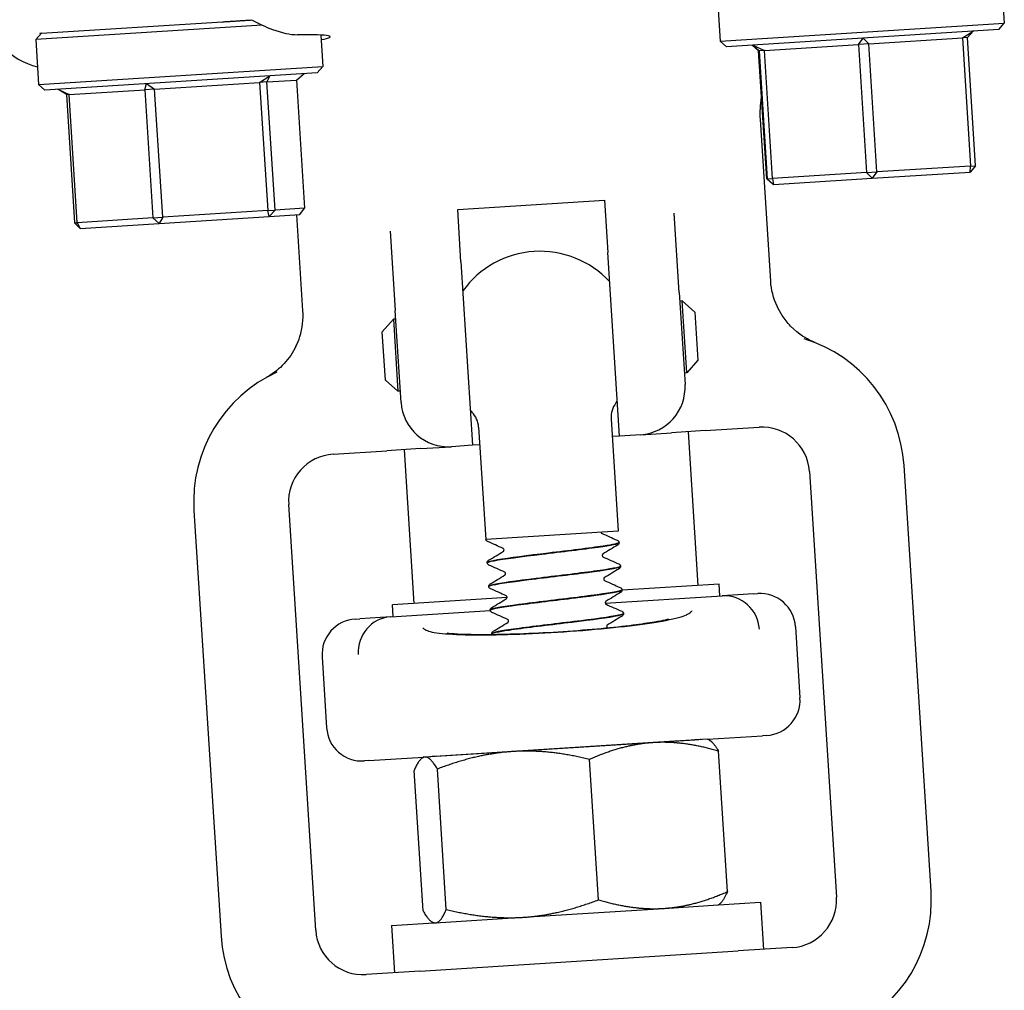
# Model space of a CAD drawing. Header units: inches. Extents: x 18 to 846, y -67 to 561.
# Tile 626 of 656: x 466.28 to 468.87, y 532.94 to 535.5. Entities that reach past the tile are written whole.
import ezdxf

# ---------------------------------------------------------------- set-up
doc = ezdxf.new("R2010")
doc.units = ezdxf.units.IN
doc.header["$LTSCALE"] = 24
doc.header["$MEASUREMENT"] = 0
doc.layers.add('Visible (ANSI)', color=7, linetype='Continuous', lineweight=30)

msp = doc.modelspace()

# ---------------------------------------------------------------- linework, layer by layer
at = {"layer": 'Visible (ANSI)'}
for p, q in [((468.86308, 535.60801), (468.87059, 535.4895)), ((468.11683, 535.52503), (468.1221, 535.44204)), ((466.91512, 535.4845), (466.31819, 535.44666)), ((466.33279, 535.46324), (466.80994, 535.49349)), ((468.1221, 535.44204), (468.87059, 535.4895)), ((468.85599, 535.47292), (468.87059, 535.4895)), ((466.33279, 535.46324), (466.31819, 535.44666)), ((466.33279, 535.46324), (466.3291, 535.463)), ((467.06894, 535.45859), (467.0742, 535.3756)), ((468.85599, 535.47292), (468.13868, 535.42744)), ((468.4864, 535.43383), (468.49904, 535.45029)), ((468.49904, 535.45029), (468.5134, 535.43554)), ((468.5134, 535.43554), (468.76011, 535.45118)), ((468.76011, 535.45118), (468.78823, 535.46862)), ((468.7735, 535.45203), (468.76011, 535.45118)), ((468.76011, 535.45118), (468.78155, 535.11311)), ((468.78823, 535.46862), (468.7735, 535.45203)), ((468.79493, 535.11396), (468.7735, 535.45203)), ((466.31819, 535.44666), (466.3257, 535.32814)), ((468.13868, 535.42744), (468.1221, 535.44204)), ((468.20644, 535.43173), (468.22315, 535.41714)), ((468.20815, 535.43184), (468.23823, 535.41809)), ((468.22461, 535.41723), (468.20815, 535.43184)), ((468.23823, 535.41809), (468.4864, 535.43383)), ((468.5134, 535.43554), (468.4864, 535.43383)), ((468.4864, 535.43383), (468.50783, 535.09576)), ((468.53484, 535.09747), (468.5134, 535.43554)), ((468.22315, 535.41714), (468.22461, 535.41723)), ((468.24458, 535.07907), (468.22315, 535.41714)), ((468.23823, 535.41809), (468.22461, 535.41723)), ((468.22461, 535.41723), (468.24604, 535.07916)), ((468.25967, 535.08002), (468.23823, 535.41809)), ((466.3257, 535.32814), (467.0742, 535.3756)), ((467.0596, 535.35902), (467.0742, 535.3756)), ((467.0596, 535.35902), (466.34229, 535.31354)), ((466.90811, 535.33376), (466.93481, 535.35111)), ((466.93481, 535.35111), (466.92745, 535.33498)), ((467.00481, 535.33989), (467.02549, 535.35686)), ((466.34229, 535.31354), (466.3257, 535.32814)), ((466.60523, 535.31455), (466.61026, 535.33053)), ((466.61026, 535.33053), (466.63123, 535.3162)), ((466.63123, 535.3162), (466.90811, 535.33376)), ((466.92745, 535.33498), (466.90811, 535.33376)), ((466.90811, 535.33376), (466.92955, 534.99569)), ((466.92745, 535.33498), (467.00481, 535.33989)), ((466.94888, 534.99691), (466.92745, 535.33498)), ((467.00481, 535.33989), (467.02624, 535.00182)), ((466.37639, 535.3157), (466.40572, 535.3019)), ((466.39905, 535.30148), (466.37639, 535.3157)), ((466.40572, 535.3019), (466.39905, 535.30148)), ((466.39905, 535.30148), (466.42049, 534.96341)), ((466.40572, 535.3019), (466.60523, 535.31455)), ((466.42715, 534.96383), (466.40572, 535.3019)), ((466.63123, 535.3162), (466.60523, 535.31455)), ((466.60523, 535.31455), (466.62667, 534.97648)), ((466.65267, 534.97813), (466.63123, 535.3162)), ((468.25487, 534.80985), (468.22783, 535.23621)), ((468.78155, 535.11311), (468.53484, 535.09747)), ((468.79493, 535.11396), (468.78036, 535.09738)), ((468.78036, 535.09738), (468.78155, 535.11311)), ((468.78155, 535.11311), (468.79493, 535.11396)), ((468.50783, 535.09576), (468.25967, 535.08002)), ((468.50783, 535.09576), (468.53484, 535.09747)), ((468.52227, 535.08102), (468.50783, 535.09576)), ((468.53484, 535.09747), (468.52227, 535.08102)), ((468.52227, 535.08102), (468.78036, 535.09738)), ((468.24604, 535.07916), (468.24458, 535.07907)), ((468.24458, 535.07907), (468.26113, 535.06446)), ((468.24604, 535.07916), (468.25967, 535.08002)), ((468.26266, 535.06456), (468.24604, 535.07916)), ((468.25967, 535.08002), (468.26266, 535.06456)), ((468.26113, 535.06446), (468.26266, 535.06456)), ((468.26266, 535.06456), (468.52227, 535.08102)), ((467.43002, 534.99855), (467.81675, 535.02307)), ((467.81675, 535.02307), (467.82549, 534.88521)), ((466.92955, 534.99569), (466.65267, 534.97813)), ((466.92955, 534.99569), (466.94888, 534.99691)), ((466.93307, 534.98025), (466.92955, 534.99569)), ((466.94888, 534.99691), (466.93307, 534.98025)), ((466.93307, 534.98025), (467.01401, 534.98539)), ((467.02624, 535.00182), (466.94888, 534.99691)), ((467.02234, 534.7317), (467.00629, 534.9849)), ((467.01401, 534.98539), (467.02624, 535.00182)), ((467.43876, 534.86069), (467.43002, 534.99855)), ((468.01381, 534.77945), (468.00054, 534.98868)), ((466.42049, 534.96341), (466.42715, 534.96383)), ((466.4347, 534.94865), (466.42049, 534.96341)), ((466.62667, 534.97648), (466.42715, 534.96383)), ((466.42715, 534.96383), (466.4347, 534.94865)), ((466.4347, 534.94865), (466.64342, 534.96189)), ((466.62667, 534.97648), (466.65267, 534.97813)), ((466.64342, 534.96189), (466.62667, 534.97648)), ((466.64342, 534.96189), (466.93307, 534.98025)), ((466.65267, 534.97813), (466.64342, 534.96189)), ((467.25204, 534.94122), (467.26531, 534.73199)), ((467.85617, 534.40126), (467.82549, 534.88521)), ((467.43876, 534.86069), (467.46945, 534.37674)), ((468.01381, 534.77945), (468.02915, 534.53747)), ((468.02147, 534.75743), (468.01523, 534.75703)), ((468.03349, 534.56781), (468.02147, 534.75743)), ((468.05463, 534.72822), (468.02147, 534.75743)), ((467.28065, 534.49002), (467.26531, 534.73199)), ((468.05463, 534.72822), (468.0627, 534.60097)), ((467.23128, 534.67601), (467.26049, 534.70918)), ((467.26673, 534.70957), (467.26049, 534.70918)), ((467.26049, 534.70918), (467.27252, 534.51956)), ((467.23935, 534.54877), (467.23128, 534.67601)), ((468.0627, 534.60097), (468.03349, 534.56781)), ((468.03349, 534.56781), (468.02725, 534.56741)), ((467.23935, 534.54877), (467.27252, 534.51956)), ((467.27875, 534.51996), (467.27252, 534.51956)), ((467.83449, 534.44687), (467.85328, 534.15057)), ((467.48519, 534.42473), (467.50398, 534.12842)), ((468.08255, 534.41561), (467.9938, 534.40998)), ((468.03706, 534.41272), (468.06277, 534.00729)), ((468.08255, 534.41561), (468.22418, 534.42459)), ((467.85617, 534.40126), (467.83746, 534.40007)), ((467.91231, 534.40481), (467.85617, 534.40126)), ((467.91231, 534.40481), (467.9938, 534.40998)), ((467.10144, 534.3534), (467.24307, 534.36238)), ((467.33183, 534.36801), (467.24307, 534.36238)), ((467.28856, 534.36527), (467.31427, 533.95983)), ((467.33183, 534.36801), (467.41331, 534.37318)), ((467.46945, 534.37674), (467.41331, 534.37318)), ((467.48816, 534.37792), (467.46945, 534.37674)), ((468.35684, 534.30775), (468.42803, 533.185)), ((468.67753, 533.20082), (468.60634, 534.32357)), ((466.7351, 534.20492), (466.80629, 533.08218)), ((467.05579, 533.098), (466.9846, 534.22074)), ((467.85328, 534.15057), (467.50398, 534.12842)), ((467.85517, 534.12069), (467.85521, 534.12007)), ((467.50786, 534.06732), (467.50789, 534.0667)), ((467.85913, 534.05825), (467.85917, 534.05763)), ((467.51181, 534.00488), (467.51185, 534.00426)), ((467.86309, 533.99581), (467.86313, 533.99519)), ((468.1189, 534.01085), (467.86312, 533.99463)), ((468.12088, 533.97966), (468.1189, 534.01085)), ((467.56003, 533.97541), (467.25813, 533.95627)), ((467.81898, 533.96052), (468.12674, 533.98003)), ((468.20929, 533.98527), (468.12674, 533.98003)), ((468.20929, 533.98527), (468.22068, 533.98599)), ((467.26011, 533.92508), (467.25813, 533.95627)), ((467.16031, 533.91876), (467.17171, 533.91948)), ((467.25425, 533.92471), (467.17171, 533.91948)), ((467.25425, 533.92471), (467.51589, 533.9413)), ((467.51577, 533.94245), (467.51581, 533.94183)), ((467.86705, 533.93338), (467.86709, 533.93276)), ((468.32018, 533.89836), (468.33204, 533.71123)), ((467.51973, 533.88001), (467.51977, 533.87939)), ((467.07268, 533.81926), (467.08454, 533.63214)), ((468.08847, 533.60185), (468.23301, 533.61102)), ((468.24441, 533.61174), (468.23301, 533.61102)), ((467.3733, 533.5569), (468.0551, 533.60013)), ((467.94532, 533.59278), (467.57484, 533.56929)), ((468.08847, 533.60185), (467.94532, 533.59278)), ((468.08847, 533.60185), (468.09242, 533.5999)), ((467.19543, 533.54523), (467.33998, 533.55439)), ((467.33998, 533.55439), (467.33631, 533.55196)), ((467.34374, 533.55463), (467.33998, 533.55439)), ((467.57484, 533.56929), (467.34374, 533.55463)), ((467.53955, 533.56744), (467.53957, 533.5672)), ((468.14088, 533.19986), (468.1174, 533.57013)), ((467.19543, 533.54523), (467.18404, 533.54451)), ((467.80096, 533.1783), (467.77748, 533.54857)), ((467.33877, 533.149), (467.31529, 533.51927)), ((467.39991, 533.15288), (467.37643, 533.52314)), ((468.11619, 533.16473), (468.11985, 533.16717)), ((468.11702, 533.16528), (468.22843, 533.17235)), ((468.22843, 533.17235), (468.23634, 533.0476)), ((467.60255, 533.13216), (467.97304, 533.15565)), ((467.97304, 533.15565), (468.11619, 533.16473)), ((467.25539, 533.11065), (467.3668, 533.11772)), ((467.36769, 533.11727), (467.36375, 533.11923)), ((467.36769, 533.11727), (467.37146, 533.11751)), ((467.37146, 533.11751), (467.60255, 533.13216)), ((467.25539, 533.11065), (467.2633, 532.9859)), ((467.33008, 532.99014), (468.16956, 533.04336)), ((468.31119, 533.05234), (468.16956, 533.04336)), ((467.33008, 532.99014), (467.18845, 532.98116))]:
    msp.add_line(p, q, dxfattribs=at)
for centre, radius, start, end in [((467.64699, 534.63849), 0.25, 42.82295, 144.43301), ((468.23209, 534.29984), 0.375, 3.62798, 72.73227), ((467.10935, 534.22865), 0.375, 114.52369, 183.62798), ((467.9044, 534.52956), 0.125, 273.62798, 3.62798), ((467.4054, 534.49793), 0.125, 183.62798, 273.62798), ((467.89687, 534.45083), 0.0625, 143.09218, 183.62798), ((467.64699, 534.63849), 0.25, 323.09218, 324.43301), ((467.64699, 534.63849), 0.25, 222.82295, 224.16378), ((467.42282, 534.42077), 0.0625, 3.62798, 44.16378), ((468.23209, 534.29984), 0.125, 3.62798, 93.62798), ((467.10935, 534.22865), 0.125, 93.62798, 183.62798), ((468.22661, 533.89243), 0.09375, 3.62798, 93.62798), ((467.16624, 533.82519), 0.09375, 93.62798, 183.62798), ((468.23848, 533.7053), 0.09375, 273.62798, 3.62798), ((467.17811, 533.63807), 0.09375, 183.62798, 273.62798), ((468.30328, 533.17709), 0.375, 294.52369, 3.62798), ((468.30328, 533.17709), 0.125, 273.62798, 3.62798), ((467.18054, 533.10591), 0.125, 183.62798, 273.62798), ((467.18054, 533.10591), 0.375, 183.62798, 252.73227)]:
    msp.add_arc(centre, radius, start, end, dxfattribs=at)
for centre, major_axis, ratio, start_param, end_param in [((466.69507, 535.42884), (0.3992, 0.02531), 0.0433333, 5.9277641, 6.9495757), ((466.3692, 535.55716), (0.17596, 0.06988), 0.9903423, 3.5077861, 4.0894164), ((467.9073, 533.87218), (0.23898, 0.10328), 0.1325254, 0.3357379, 0.3537118), ((468.13354, 533.88652), (-0.02413, 0.09068), 0.976791, 4.5200982, 6.0729206), ((467.25932, 533.83109), (-0.01248, -0.093), 0.976791, 3.3518573, 4.9046798), ((467.48555, 533.84544), (-0.25011, 0.07226), 0.1325254, 5.9294735, 5.9474474)]:
    msp.add_ellipse(centre, major_axis=major_axis, ratio=ratio, start_param=start_param, end_param=end_param, dxfattribs=at)
for points, weights in [([(466.80994, 535.49349), (466.84836, 535.49593), (466.88664, 535.49835)], [0.999971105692, 0.99996911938, 0.999970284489]), ([(467.94532, 533.59278), (467.86644, 533.58778), (467.77748, 533.54857)], [1, 1.0379548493, 1]), ([(468.1174, 533.57013), (468.0242, 533.59778), (467.94532, 533.59278)], [1, 1.0379548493, 1]), ([(468.09242, 533.5999), (468.10354, 533.59438), (468.1174, 533.57013)], [1.01453722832, 1.02815693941, 1]), ([(467.34374, 533.55463), (467.32955, 533.55373), (467.31529, 533.51927)], [1, 1.0379548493, 1]), ([(467.37643, 533.52314), (467.35793, 533.55553), (467.34374, 533.55463)], [1, 1.0379548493, 1]), ([(467.57484, 533.56929), (467.48177, 533.56339), (467.37643, 533.52314)], [1, 1.0379548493, 1]), ([(467.77748, 533.54857), (467.6679, 533.57519), (467.57484, 533.56929)], [1, 1.0379548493, 1]), ([(467.97304, 533.15565), (468.05191, 533.16066), (468.14088, 533.19986)], [1, 1.0379548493, 1]), ([(468.14088, 533.19986), (468.13019, 533.17404), (468.11985, 533.16717)], [1, 1.02815693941, 1.01453722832]), ([(467.60255, 533.13216), (467.69562, 533.13806), (467.80096, 533.1783)], [1, 1.0379548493, 1]), ([(467.80096, 533.1783), (467.89416, 533.15065), (467.97304, 533.15565)], [1, 1.0379548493, 1]), ([(467.33877, 533.149), (467.35727, 533.11661), (467.37146, 533.11751)], [1, 1.0379548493, 1]), ([(467.37146, 533.11751), (467.38564, 533.11841), (467.39991, 533.15288)], [1, 1.0379548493, 1]), ([(467.39991, 533.15288), (467.50949, 533.12626), (467.60255, 533.13216)], [1, 1.0379548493, 1])]:
    msp.add_rational_spline(points, weights, degree=2, dxfattribs=at)
for points, knots in [([(466.88664, 535.49835), (466.90511, 535.48871), (466.92391, 535.48015), (466.96638, 535.46453), (466.98924, 535.45928), (467.00819, 535.45943)], [0.52955844, 0.52955844, 0.52955844, 0.52955844, 0.6981502, 0.6981502, 0.92955653, 0.92955653, 0.92955653, 0.92955653]), ([(466.3307, 535.46085), (466.33042, 535.46121), (466.33016, 535.46157), (466.32963, 535.46229), (466.32936, 535.46265), (466.3291, 535.463)], [2.930890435, 2.930890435, 2.930890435, 2.930890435, 2.936136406, 2.936136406, 2.941287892, 2.941287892, 2.941287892, 2.941287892]), ([(468.28507, 534.71908), (468.28002, 534.72681), (468.27553, 534.73492), (468.26202, 534.7643), (468.25633, 534.78684), (468.25487, 534.80985)], [0.29103261, 0.29103261, 0.29103261, 0.29103261, 0.36171436, 0.36171436, 0.53738428, 0.53738428, 0.53738428, 0.53738428]), ([(467.00384, 534.63785), (467.00788, 534.64615), (467.01131, 534.65477), (467.021, 534.68561), (467.0238, 534.70869), (467.02234, 534.7317)], [0.29103261, 0.29103261, 0.29103261, 0.29103261, 0.36171436, 0.36171436, 0.53738428, 0.53738428, 0.53738428, 0.53738428]), ([(468.36456, 534.65094), (468.36358, 534.65139), (468.36261, 534.65184), (468.35168, 534.657), (468.32941, 534.66848), (468.29909, 534.69974), (468.29161, 534.70909), (468.28507, 534.71908)], [0.01027275, 0.01027275, 0.01027275, 0.01027275, 0.01655356, 0.01655356, 0.11390533, 0.11390533, 0.15067112, 0.15067112, 0.15067112, 0.15067112]), ([(468.37203, 534.64775), (468.37193, 534.64779), (468.37183, 534.64783), (468.36928, 534.64886), (468.36689, 534.64989), (468.36456, 534.65094)], [-0.369912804, -0.369912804, -0.369912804, -0.369912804, -0.369497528, -0.369497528, -0.358790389, -0.358790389, -0.358790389, -0.358790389]), ([(467.00384, 534.63785), (466.99578, 534.62127), (466.98532, 534.60598), (466.9591, 534.57765), (466.94593, 534.56822), (466.93637, 534.56194), (466.93484, 534.56098), (466.93359, 534.56021)], [0, 0, 0, 0, 0.14044728, 0.14044728, 0.29472543, 0.29472543, 0.32889511, 0.32889511, 0.32889511, 0.32889511]), ([(466.93359, 534.56021), (466.93142, 534.55887), (466.92917, 534.55755), (466.92677, 534.55621), (466.92668, 534.55616), (466.92659, 534.55611)], [-0.020804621, -0.020804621, -0.020804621, -0.020804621, 0, 0, 0.00080674, 0.00080674, 0.00080674, 0.00080674]), ([(467.50852, 534.12338), (467.50782, 534.12369), (467.50709, 534.12407), (467.50586, 534.12513), (467.50541, 534.12559), (467.5046, 534.1268), (467.50424, 534.12757), (467.50405, 534.12843)], [0, 0, 0, 0, 0.023435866, 0.023435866, 0.035520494, 0.035520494, 0.047958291, 0.047958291, 0.047958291, 0.047958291]), ([(467.80714, 534.14764), (467.80744, 534.14656), (467.80805, 534.14581), (467.80879, 534.14512), (467.80898, 534.14502), (467.80903, 534.145), (467.80903, 534.145), (467.80903, 534.145)], [0, 0, 0, 0, 0.019585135, 0.019585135, 0.03717489, 0.03717489, 0.039574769, 0.039574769, 0.039574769, 0.039574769]), ([(467.85059, 534.12644), (467.85133, 534.12611), (467.85212, 534.12571), (467.85344, 534.1245), (467.85392, 534.12397), (467.85474, 534.12256), (467.85507, 534.12166), (467.85517, 534.12071)], [0, 0, 0, 0, 0.024898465, 0.024898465, 0.037820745, 0.037820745, 0.051208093, 0.051208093, 0.051208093, 0.051208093]), ([(467.50824, 534.0667), (467.50807, 534.06825), (467.51415, 534.07021), (467.52646, 534.07256), (467.55068, 534.07718), (467.59844, 534.08329), (467.65144, 534.08974), (467.70424, 534.09616), (467.76101, 534.10283), (467.80017, 534.10839), (467.83494, 534.11332), (467.85512, 534.11733), (467.85517, 534.12006)], [94.2450706, 94.2450706, 94.2450706, 94.2450706, 94.7168163, 94.7168163, 94.7168163, 95.6446581, 95.6446581, 95.6446581, 96.5689115, 96.5689115, 96.5689115, 97.3893723, 97.3893723, 97.3893723, 97.3893723]), ([(467.85501, 534.1207), (467.85501, 534.11833), (467.84023, 534.11501), (467.81319, 534.11092), (467.77805, 534.1056), (467.72304, 534.09902), (467.66928, 534.09253), (467.61553, 534.08603), (467.56431, 534.07969), (467.53525, 534.07476), (467.51737, 534.07173), (467.50815, 534.06924), (467.50815, 534.06734)], [-103.6752666, -103.6752666, -103.6752666, -103.6752666, -102.9605503, -102.9605503, -102.9605503, -102.0313957, -102.0313957, -102.0313957, -101.1024988, -101.1024988, -101.1024988, -100.5309649, -100.5309649, -100.5309649, -100.5309649]), ([(467.55214, 534.10116), (467.55206, 534.10237), (467.55149, 534.10345), (467.55063, 534.10448), (467.55033, 534.10467), (467.55012, 534.10481), (467.55008, 534.10483), (467.55008, 534.10483)], [0, 0, 0, 0, 0.02017106, 0.02017106, 0.036592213, 0.036592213, 0.045399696, 0.045399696, 0.045399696, 0.045399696]), ([(467.55059, 534.09728), (467.55065, 534.09732), (467.55081, 534.09745), (467.55129, 534.09801), (467.55157, 534.09842), (467.55203, 534.09958), (467.55219, 534.10037), (467.55214, 534.10116)], [0.008751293, 0.008751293, 0.008751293, 0.008751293, 0.024017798, 0.024017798, 0.03673453, 0.03673453, 0.049915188, 0.049915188, 0.049915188, 0.049915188]), ([(467.85522, 534.12004), (467.85524, 534.11876), (467.85484, 534.11753), (467.85384, 534.11581), (467.85328, 534.11523), (467.85229, 534.11436), (467.85184, 534.11405), (467.8514, 534.11378)], [0, 0, 0, 0, 0.017960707, 0.017960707, 0.035135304, 0.035135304, 0.051182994, 0.051182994, 0.051182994, 0.051182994]), ([(467.50785, 534.06735), (467.50783, 534.06863), (467.50823, 534.06985), (467.50923, 534.07158), (467.50979, 534.07216), (467.51078, 534.07303), (467.51123, 534.07334), (467.51167, 534.07361)], [0, 0, 0, 0, 0.017960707, 0.017960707, 0.035135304, 0.035135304, 0.051182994, 0.051182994, 0.051182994, 0.051182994]), ([(467.8125, 534.09012), (467.81247, 534.0901), (467.8123, 534.08998), (467.81178, 534.08937), (467.8115, 534.08897), (467.81104, 534.0878), (467.81088, 534.08701), (467.81093, 534.08623)], [0.006616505, 0.006616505, 0.006616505, 0.006616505, 0.024017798, 0.024017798, 0.03673453, 0.03673453, 0.049915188, 0.049915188, 0.049915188, 0.049915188]), ([(467.81093, 534.08623), (467.81101, 534.08502), (467.81158, 534.08393), (467.81244, 534.08291), (467.81274, 534.08272), (467.81295, 534.08258), (467.81299, 534.08256), (467.81299, 534.08256)], [0, 0, 0, 0, 0.02017106, 0.02017106, 0.036592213, 0.036592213, 0.045399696, 0.045399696, 0.045399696, 0.045399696]), ([(467.51248, 534.06095), (467.51174, 534.06127), (467.51095, 534.06168), (467.50963, 534.06288), (467.50915, 534.06342), (467.50833, 534.06482), (467.508, 534.06573), (467.5079, 534.06667)], [0, 0, 0, 0, 0.024898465, 0.024898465, 0.037820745, 0.037820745, 0.051208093, 0.051208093, 0.051208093, 0.051208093]), ([(467.51205, 534.00425), (467.51188, 534.00504), (467.51337, 534.00593), (467.51661, 534.00693), (467.52914, 534.01082), (467.56758, 534.01635), (467.61715, 534.02258), (467.66661, 534.0288), (467.72596, 534.03565), (467.77253, 534.04169), (467.819, 534.04771), (467.85163, 534.05286), (467.85796, 534.05634), (467.85879, 534.0568), (467.85917, 534.05723), (467.85911, 534.05763)], [87.9618853, 87.9618853, 87.9618853, 87.9618853, 88.2020629, 88.2020629, 88.2020629, 89.131595, 89.131595, 89.131595, 90.0591077, 90.0591077, 90.0591077, 90.9847722, 90.9847722, 90.9847722, 91.106187, 91.106187, 91.106187, 91.106187]), ([(467.85913, 534.05828), (467.85913, 534.05827), (467.85913, 534.05826), (467.85913, 534.05825), (467.85933, 534.05518), (467.83284, 534.05041), (467.78982, 534.0446), (467.74681, 534.03879), (467.68831, 534.032), (467.63668, 534.02564), (467.58507, 534.01928), (467.54154, 534.01344), (467.52275, 534.00916), (467.51546, 534.00751), (467.51196, 534.00609), (467.51211, 534.0049)], [-97.3920813, -97.3920813, -97.3920813, -97.3920813, -97.3894346, -97.3894346, -97.3894346, -96.461786, -96.461786, -96.461786, -95.5343789, -95.5343789, -95.5343789, -94.6072107, -94.6072107, -94.6072107, -94.2477796, -94.2477796, -94.2477796, -94.2477796]), ([(467.85455, 534.064), (467.85529, 534.06368), (467.85608, 534.06327), (467.8574, 534.06207), (467.85787, 534.06153), (467.8587, 534.06013), (467.85903, 534.05922), (467.85913, 534.05828)], [0, 0, 0, 0, 0.024898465, 0.024898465, 0.037820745, 0.037820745, 0.051208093, 0.051208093, 0.051208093, 0.051208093]), ([(467.85917, 534.0576), (467.85919, 534.05632), (467.85879, 534.0551), (467.8578, 534.05337), (467.85724, 534.05279), (467.85625, 534.05192), (467.8558, 534.05161), (467.85535, 534.05134)], [0, 0, 0, 0, 0.017960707, 0.017960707, 0.035135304, 0.035135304, 0.051182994, 0.051182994, 0.051182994, 0.051182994]), ([(467.5561, 534.03872), (467.55602, 534.03993), (467.55545, 534.04102), (467.55459, 534.04204), (467.55429, 534.04224), (467.55408, 534.04237), (467.55404, 534.04239), (467.55404, 534.04239)], [0, 0, 0, 0, 0.02017106, 0.02017106, 0.036592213, 0.036592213, 0.045399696, 0.045399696, 0.045399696, 0.045399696]), ([(467.55454, 534.03484), (467.5546, 534.03488), (467.55477, 534.03501), (467.55524, 534.03558), (467.55553, 534.03598), (467.55599, 534.03715), (467.55615, 534.03794), (467.5561, 534.03872)], [0.008751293, 0.008751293, 0.008751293, 0.008751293, 0.024017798, 0.024017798, 0.03673453, 0.03673453, 0.049915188, 0.049915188, 0.049915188, 0.049915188]), ([(467.81646, 534.02768), (467.81643, 534.02766), (467.81626, 534.02755), (467.81574, 534.02694), (467.81546, 534.02653), (467.81499, 534.02537), (467.81484, 534.02458), (467.81489, 534.02379)], [0.006616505, 0.006616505, 0.006616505, 0.006616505, 0.024017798, 0.024017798, 0.03673453, 0.03673453, 0.049915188, 0.049915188, 0.049915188, 0.049915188]), ([(467.81489, 534.02379), (467.81497, 534.02258), (467.81554, 534.0215), (467.8164, 534.02047), (467.8167, 534.02028), (467.81691, 534.02014), (467.81695, 534.02012), (467.81695, 534.02012)], [0, 0, 0, 0, 0.02017106, 0.02017106, 0.036592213, 0.036592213, 0.045399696, 0.045399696, 0.045399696, 0.045399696]), ([(467.51181, 534.00491), (467.51179, 534.00619), (467.51219, 534.00742), (467.51319, 534.00914), (467.51375, 534.00972), (467.51473, 534.01059), (467.51519, 534.0109), (467.51563, 534.01117)], [0, 0, 0, 0, 0.017960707, 0.017960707, 0.035135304, 0.035135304, 0.051182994, 0.051182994, 0.051182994, 0.051182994]), ([(467.51644, 533.99851), (467.5157, 533.99884), (467.51491, 533.99924), (467.51359, 534.00045), (467.51311, 534.00098), (467.51229, 534.00239), (467.51196, 534.00329), (467.51186, 534.00424)], [0, 0, 0, 0, 0.024898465, 0.024898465, 0.037820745, 0.037820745, 0.051208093, 0.051208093, 0.051208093, 0.051208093]), ([(467.86293, 533.99583), (467.86308, 533.99515), (467.86198, 533.99438), (467.85955, 533.99354), (467.84876, 533.98978), (467.81205, 533.98437), (467.76346, 533.97821), (467.71488, 533.97205), (467.65557, 533.96521), (467.60811, 533.95912), (467.56067, 533.95303), (467.52621, 533.94777), (467.51787, 533.94416), (467.51644, 533.94355), (467.51579, 533.94298), (467.51588, 533.94245)], [-91.108896, -91.108896, -91.108896, -91.108896, -90.9008742, -90.9008742, -90.9008742, -89.9748609, -89.9748609, -89.9748609, -89.0490707, -89.0490707, -89.0490707, -88.1235008, -88.1235008, -88.1235008, -87.9645943, -87.9645943, -87.9645943, -87.9645943]), ([(467.85851, 534.00157), (467.85925, 534.00124), (467.86003, 534.00083), (467.86136, 533.99963), (467.86183, 533.9991), (467.86266, 533.99769), (467.86298, 533.99679), (467.86309, 533.99584)], [0, 0, 0, 0, 0.024898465, 0.024898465, 0.037820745, 0.037820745, 0.051208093, 0.051208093, 0.051208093, 0.051208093]), ([(467.51582, 533.9418), (467.51581, 533.94188), (467.51581, 533.94197), (467.51584, 533.94205), (467.51686, 533.94519), (467.54431, 533.95), (467.58775, 533.95583), (467.63115, 533.96165), (467.68949, 533.96842), (467.74066, 533.97473), (467.79178, 533.98104), (467.83455, 533.98682), (467.85277, 533.99104), (467.85968, 533.99265), (467.86299, 533.99402), (467.86285, 533.99517)], [81.6787, 81.6787, 81.6787, 81.6787, 81.7038978, 81.7038978, 81.7038978, 82.6277161, 82.6277161, 82.6277161, 83.5507651, 83.5507651, 83.5507651, 84.4730857, 84.4730857, 84.4730857, 84.8230016, 84.8230016, 84.8230016, 84.8230016]), ([(467.56006, 533.97629), (467.55998, 533.97749), (467.55941, 533.97858), (467.55855, 533.9796), (467.55825, 533.9798), (467.55803, 533.97994), (467.558, 533.97995), (467.558, 533.97995)], [0, 0, 0, 0, 0.02017106, 0.02017106, 0.036592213, 0.036592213, 0.045399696, 0.045399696, 0.045399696, 0.045399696]), ([(467.5585, 533.97241), (467.55856, 533.97245), (467.55873, 533.97257), (467.5592, 533.97314), (467.55949, 533.97354), (467.55995, 533.97471), (467.56011, 533.9755), (467.56006, 533.97629)], [0.008751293, 0.008751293, 0.008751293, 0.008751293, 0.024017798, 0.024017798, 0.03673453, 0.03673453, 0.049915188, 0.049915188, 0.049915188, 0.049915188]), ([(467.86313, 533.99517), (467.86315, 533.99389), (467.86275, 533.99266), (467.86176, 533.99093), (467.8612, 533.99035), (467.86021, 533.98949), (467.85976, 533.98918), (467.85931, 533.98891)], [0, 0, 0, 0, 0.017960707, 0.017960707, 0.035135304, 0.035135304, 0.051182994, 0.051182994, 0.051182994, 0.051182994]), ([(467.51577, 533.94247), (467.51575, 533.94375), (467.51615, 533.94498), (467.51715, 533.9467), (467.5177, 533.94729), (467.51869, 533.94815), (467.51915, 533.94846), (467.51959, 533.94873)], [0, 0, 0, 0, 0.017960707, 0.017960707, 0.035135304, 0.035135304, 0.051182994, 0.051182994, 0.051182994, 0.051182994]), ([(467.82042, 533.96524), (467.82039, 533.96522), (467.82021, 533.96511), (467.8197, 533.9645), (467.81942, 533.9641), (467.81895, 533.96293), (467.8188, 533.96214), (467.81885, 533.96135)], [0.006616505, 0.006616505, 0.006616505, 0.006616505, 0.024017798, 0.024017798, 0.03673453, 0.03673453, 0.049915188, 0.049915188, 0.049915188, 0.049915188]), ([(467.81885, 533.96135), (467.81893, 533.96015), (467.8195, 533.95906), (467.82036, 533.95804), (467.82065, 533.95784), (467.82087, 533.9577), (467.82091, 533.95769), (467.82091, 533.95769)], [0, 0, 0, 0, 0.02017106, 0.02017106, 0.036592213, 0.036592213, 0.045399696, 0.045399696, 0.045399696, 0.045399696]), ([(467.35381, 533.88667), (467.36328, 533.88341), (467.38124, 533.88088), (467.43214, 533.87758), (467.46459, 533.87684), (467.53985, 533.87725), (467.58193, 533.8784), (467.6703, 533.88244), (467.71573, 533.8853), (467.80403, 533.89238), (467.84605, 533.89652), (467.92119, 533.90557), (467.95359, 533.91038), (468.00525, 533.92023), (468.02354, 533.92515), (468.03278, 533.92972)], [0, 0, 0, 0, 0.344205, 0.344205, 0.6883035, 0.6883035, 1.0322227, 1.0322227, 1.3758839, 1.3758839, 1.7193458, 1.7193458, 2.0628667, 2.0628667, 2.4173808, 2.4173808, 2.4173808, 2.4173808]), ([(467.98569, 533.91809), (467.98569, 533.91809), (467.98554, 533.91804), (467.98417, 533.91765), (467.98104, 533.91684), (467.96987, 533.91438), (467.96015, 533.91249), (467.93279, 533.90789), (467.91371, 533.9051), (467.86688, 533.89916), (467.83845, 533.89605), (467.77654, 533.8902), (467.74214, 533.88744), (467.67303, 533.88283), (467.63804, 533.88096), (467.57136, 533.87833), (467.54013, 533.87757), (467.48501, 533.87716), (467.46126, 533.87747), (467.42597, 533.87879), (467.41296, 533.87978), (467.40421, 533.88075), (467.40276, 533.88096), (467.40208, 533.88106), (467.402, 533.88107), (467.402, 533.88108)], [-3.9197905, -3.9197905, -3.9197905, -3.9197905, -3.8923457, -3.8923457, -3.779618, -3.779618, -3.6122028, -3.6122028, -3.3893232, -3.3893232, -3.1324583, -3.1324583, -2.8590136, -2.8590136, -2.5819763, -2.5819763, -2.308624, -2.308624, -2.0477624, -2.0477624, -1.8214592, -1.8214592, -1.7487926, -1.7487926, -1.7289388, -1.7289388, -1.7289388, -1.7289388]), ([(467.52039, 533.93607), (467.51966, 533.9364), (467.51887, 533.9368), (467.51755, 533.93801), (467.51707, 533.93854), (467.51625, 533.93995), (467.51592, 533.94085), (467.51581, 533.9418)], [0, 0, 0, 0, 0.024898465, 0.024898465, 0.037820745, 0.037820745, 0.051208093, 0.051208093, 0.051208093, 0.051208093]), ([(467.86673, 533.93338), (467.86693, 533.93206), (467.86257, 533.93044), (467.85354, 533.92853), (467.8328, 533.92414), (467.78788, 533.91822), (467.73588, 533.91185), (467.68389, 533.90548), (467.62605, 533.89874), (467.58432, 533.89302), (467.544, 533.88749), (467.51965, 533.88297), (467.51974, 533.88001)], [-84.8257107, -84.8257107, -84.8257107, -84.8257107, -84.4233738, -84.4233738, -84.4233738, -83.4988671, -83.4988671, -83.4988671, -82.5745653, -82.5745653, -82.5745653, -81.681409, -81.681409, -81.681409, -81.681409]), ([(467.5199, 533.87937), (467.5199, 533.88185), (467.53618, 533.88537), (467.56548, 533.88971), (467.60194, 533.89512), (467.65767, 533.90174), (467.71129, 533.90823), (467.76485, 533.91471), (467.81503, 533.92098), (467.84261, 533.92582), (467.85864, 533.92863), (467.86681, 533.93094), (467.86678, 533.93274)], [75.3955147, 75.3955147, 75.3955147, 75.3955147, 76.1425075, 76.1425075, 76.1425075, 77.0718173, 77.0718173, 77.0718173, 78.0001054, 78.0001054, 78.0001054, 78.5398163, 78.5398163, 78.5398163, 78.5398163]), ([(467.56401, 533.91385), (467.56394, 533.91505), (467.56337, 533.91614), (467.56251, 533.91717), (467.56221, 533.91736), (467.56199, 533.9175), (467.56196, 533.91751), (467.56196, 533.91751)], [0, 0, 0, 0, 0.02017106, 0.02017106, 0.036592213, 0.036592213, 0.045399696, 0.045399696, 0.045399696, 0.045399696]), ([(467.86247, 533.93913), (467.86321, 533.9388), (467.86399, 533.9384), (467.86532, 533.93719), (467.86579, 533.93666), (467.86661, 533.93525), (467.86694, 533.93435), (467.86705, 533.9334)], [0, 0, 0, 0, 0.024898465, 0.024898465, 0.037820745, 0.037820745, 0.051208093, 0.051208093, 0.051208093, 0.051208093]), ([(467.86709, 533.93273), (467.86711, 533.93145), (467.86671, 533.93022), (467.86572, 533.9285), (467.86516, 533.92792), (467.86417, 533.92705), (467.86372, 533.92674), (467.86327, 533.92647)], [0, 0, 0, 0, 0.017960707, 0.017960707, 0.035135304, 0.035135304, 0.051182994, 0.051182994, 0.051182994, 0.051182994]), ([(468.03278, 533.92972), (468.03327, 533.92996), (468.03375, 533.9302), (468.03622, 533.93148), (468.03802, 533.93252), (468.04229, 533.93529), (468.0444, 533.93701), (468.04649, 533.93917), (468.04692, 533.93967), (468.04736, 533.94021), (468.04741, 533.94027), (468.04745, 533.94033)], [0.05166308, 0.05166308, 0.05166308, 0.05166308, 0.07036558, 0.07036558, 0.15060424, 0.15060424, 0.28322209, 0.28322209, 0.32342002, 0.32342002, 0.3282584, 0.3282584, 0.3282584, 0.3282584]), ([(467.33792, 533.89534), (467.33797, 533.89529), (467.33803, 533.89523), (467.33852, 533.89476), (467.339, 533.89433), (467.34133, 533.89245), (467.34367, 533.891), (467.34827, 533.88879), (467.35018, 533.88798), (467.35279, 533.88703), (467.35329, 533.88685), (467.35381, 533.88667)], [-0.00483264, -0.00483264, -0.00483264, -0.00483264, 0, 0, 0.03929975, 0.03929975, 0.17286172, 0.17286172, 0.25278744, 0.25278744, 0.27153158, 0.27153158, 0.27153158, 0.27153158]), ([(467.56246, 533.90997), (467.56252, 533.91001), (467.56269, 533.91013), (467.56316, 533.9107), (467.56345, 533.9111), (467.56391, 533.91227), (467.56406, 533.91306), (467.56401, 533.91385)], [0.008751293, 0.008751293, 0.008751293, 0.008751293, 0.024017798, 0.024017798, 0.03673453, 0.03673453, 0.049915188, 0.049915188, 0.049915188, 0.049915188]), ([(467.82438, 533.90281), (467.82435, 533.90278), (467.82417, 533.90267), (467.82366, 533.90206), (467.82338, 533.90166), (467.82291, 533.90049), (467.82276, 533.8997), (467.82281, 533.89891)], [0.006616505, 0.006616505, 0.006616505, 0.006616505, 0.024017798, 0.024017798, 0.03673453, 0.03673453, 0.049915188, 0.049915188, 0.049915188, 0.049915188]), ([(467.82281, 533.89891), (467.82288, 533.89771), (467.82346, 533.89662), (467.82431, 533.8956), (467.82461, 533.8954), (467.82483, 533.89527), (467.82486, 533.89525), (467.82486, 533.89525)], [0, 0, 0, 0, 0.02017106, 0.02017106, 0.036592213, 0.036592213, 0.045399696, 0.045399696, 0.045399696, 0.045399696]), ([(467.51973, 533.88004), (467.51971, 533.88131), (467.52011, 533.88254), (467.52111, 533.88427), (467.52166, 533.88485), (467.52265, 533.88572), (467.52311, 533.88603), (467.52355, 533.8863)], [0, 0, 0, 0, 0.017960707, 0.017960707, 0.035135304, 0.035135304, 0.051182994, 0.051182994, 0.051182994, 0.051182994]), ([(468.07157, 533.60078), (468.07155, 533.60078), (468.07153, 533.60078), (468.0688, 533.60061), (468.06339, 533.60066), (468.0551, 533.60013)], [-0.00244603, -0.00244603, -0.00244603, -0.00244603, 0, 0, 0.30409051, 0.30409051, 0.30409051, 0.30409051]), ([(467.3733, 533.5569), (467.36501, 533.55638), (467.35965, 533.55565), (467.35692, 533.55547), (467.3569, 533.55547), (467.35688, 533.55547)], [0.0481126, 0.0481126, 0.0481126, 0.0481126, 0.35549776, 0.35549776, 0.35797029, 0.35797029, 0.35797029, 0.35797029])]:
    msp.add_open_spline(points, degree=3, knots=knots, dxfattribs=at)
for points in [[(468.22783, 535.23621), (468.2266, 535.25571), (468.22765, 535.27523), (468.23093, 535.2944)], [(467.80902, 534.145), (467.82287, 534.1388), (467.83673, 534.13262), (467.85059, 534.12644)], [(467.55009, 534.10482), (467.53624, 534.11102), (467.52238, 534.11721), (467.50852, 534.12338)], [(467.8514, 534.11378), (467.83842, 534.1059), (467.82545, 534.09801), (467.81248, 534.09011)], [(467.51167, 534.07361), (467.52465, 534.08149), (467.53762, 534.08938), (467.55059, 534.09728)], [(467.81298, 534.08256), (467.82683, 534.07636), (467.84069, 534.07018), (467.85455, 534.064)], [(467.55405, 534.04239), (467.5402, 534.04859), (467.52634, 534.05477), (467.51248, 534.06095)], [(467.85535, 534.05134), (467.84238, 534.04346), (467.82941, 534.03557), (467.81644, 534.02767)], [(467.51563, 534.01117), (467.52861, 534.01905), (467.54158, 534.02694), (467.55454, 534.03484)], [(467.55801, 533.97995), (467.54415, 533.98615), (467.5303, 533.99233), (467.51644, 533.99851)], [(467.81694, 534.02013), (467.83079, 534.01393), (467.84465, 534.00774), (467.85851, 534.00157)], [(467.51959, 533.94873), (467.53257, 533.95661), (467.54554, 533.9645), (467.5585, 533.97241)], [(467.85931, 533.98891), (467.84634, 533.98102), (467.83336, 533.97314), (467.8204, 533.96523)], [(467.8209, 533.95769), (467.83475, 533.95149), (467.84861, 533.94531), (467.86247, 533.93913)], [(467.56196, 533.91751), (467.54811, 533.92371), (467.53426, 533.9299), (467.52039, 533.93607)], [(467.86327, 533.92647), (467.8503, 533.91859), (467.83732, 533.9107), (467.82436, 533.90279)], [(467.52355, 533.8863), (467.53653, 533.89418), (467.5495, 533.90207), (467.56246, 533.90997)], [(467.82486, 533.89525), (467.82513, 533.89513), (467.8254, 533.89501), (467.82567, 533.89489)], [(467.5203, 533.87744), (467.52004, 533.87802), (467.51985, 533.87868), (467.51977, 533.87936)], [(467.84261, 533.58666), (467.84262, 533.58653), (467.84263, 533.5864), (467.84266, 533.58627)], [(467.53958, 533.56705), (467.53958, 533.56709), (467.53957, 533.56713), (467.53957, 533.56718)], [(467.53988, 533.5672), (467.53987, 533.56729), (467.53989, 533.56738), (467.53993, 533.56747)]]:
    msp.add_open_spline(points, degree=3, dxfattribs=at)

doc.saveas('drawing.dxf')
